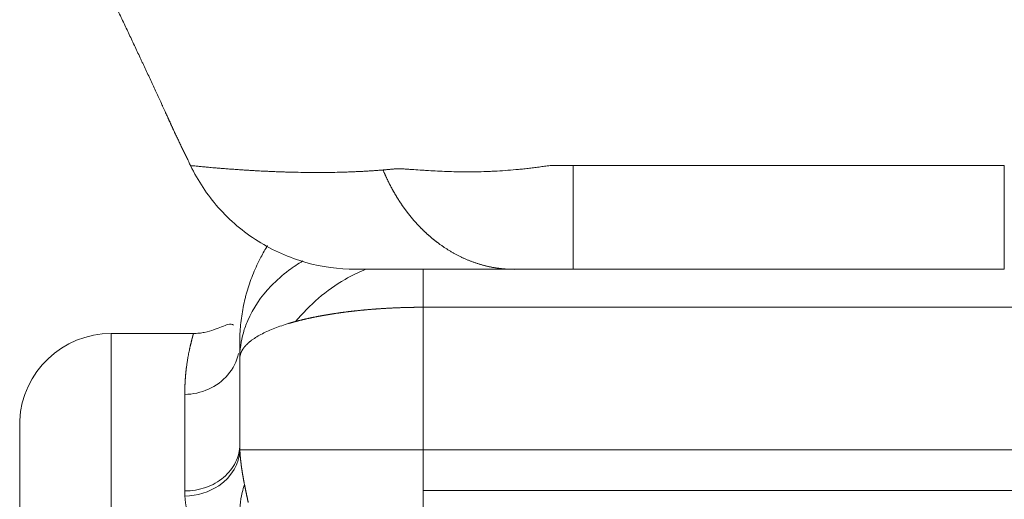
# Model space of a CAD drawing. Header units: millimetres. Extents: x 51337 to 61814, y -21781 to -12277.
# Tile 270 of 378: x 60572 to 60626, y -21161 to -21135. Entities that reach past the tile are written whole.
import ezdxf

# ---------------------------------------------------------------- set-up
doc = ezdxf.new("R2010")
doc.units = ezdxf.units.MM
doc.header["$LTSCALE"] = 0.3175
doc.layers.add('1轮廓实线层', color=7, linetype='Continuous', lineweight=18)

msp = doc.modelspace()

# ---------------------------------------------------------------- linework, layer by layer
at = {"layer": '1轮廓实线层'}
for p, q in [((60602.20371, -21148.38829), (60625.7306, -21148.38829)), ((60594.01597, -21150.45779), (60711.68382, -21150.45779)), ((60594.01597, -21158.23774), (60594.01597, -21150.45779)), ((60581.49536, -21151.88829), (60577.00347, -21151.88829)), ((60577.00347, -21254.25246), (60577.00347, -21151.88829)), ((60584.01597, -21157.98974), (60584.01597, -21153.25503)), ((60584.01597, -21153.27051), (60584.01597, -21157.94404)), ((60581.01597, -21160.47964), (60581.01597, -21155.20881)), ((60572.00972, -21156.63829), (60572.00972, -21250.24156)), ((60584.02223, -21158.23774), (60594.01597, -21158.23774)), ((60594.01597, -21158.23774), (60718.56702, -21158.23774)), ((60594.01597, -21158.23774), (60594.01597, -21161.87852)), ((60719.69299, -21160.44759), (60594.01597, -21160.44759))]:
    msp.add_line(p, q, dxfattribs=at)
msp.add_arc((60577.00347, -21156.88829), 5, 90, 177.134016, dxfattribs=at)
for points, degree, knots in [([(60580.51597, -21141.03617), (60580.51598, -21141.03619), (60580.51576, -21141.03571), (60580.51476, -21141.03349), (60580.51203, -21141.02745), (60580.50233, -21141.00605), (60580.48934, -21140.97744), (60580.47773, -21140.95185), (60580.47355, -21140.94264), (60580.46457, -21140.92286), (60580.45977, -21140.91229), (60580.43453, -21140.85671), (60580.41024, -21140.80327), (60580.35509, -21140.68201), (60580.32422, -21140.61417), (60580.28216, -21140.52186), (60580.27359, -21140.50304), (60580.25621, -21140.46491), (60580.22976, -21140.40689), (60580.20224, -21140.34655), (60580.1459, -21140.22313), (60580.10665, -21140.13721), (60580.02533, -21139.95939), (60579.98325, -21139.8675), (60579.91834, -21139.72586), (60579.8964, -21139.67802), (60579.85195, -21139.58115), (60579.82942, -21139.53209), (60579.76143, -21139.38406), (60579.71542, -21139.28401), (60579.62223, -21139.0816), (60579.57505, -21138.97924), (60579.43195, -21138.66914), (60579.33449, -21138.45842), (60579.13618, -21138.03065), (60579.03532, -21137.81358), (60578.8818, -21137.48397), (60578.83026, -21137.37342), (60578.75242, -21137.20667), (60578.72637, -21137.1509), (60578.6742, -21137.03927), (60578.64807, -21136.9834), (60578.51728, -21136.70385), (60578.41206, -21136.47948), (60578.20057, -21136.0295), (60578.09429, -21135.80387), (60577.88075, -21135.35152), (60577.77348, -21135.12478), (60577.558, -21134.67029), (60577.44979, -21134.44253), (60577.1238, -21133.75781), (60576.90467, -21133.29943), (60576.46293, -21132.37906), (60576.24032, -21131.91707), (60576.01598, -21131.45325)], 3, [0, 0, 0, 0, 0.00624833, 0.00624833, 0.01407315, 0.02972278, 0.04537241, 0.04537241, 0.05319723, 0.05319723, 0.06102204, 0.06102204, 0.09232131, 0.09232131, 0.12362057, 0.12362057, 0.13144539, 0.13144539, 0.13927021, 0.15491984, 0.15491984, 0.1862191, 0.1862191, 0.21751837, 0.21751837, 0.233168, 0.233168, 0.24881763, 0.24881763, 0.2801169, 0.2801169, 0.31141617, 0.31141617, 0.3740147, 0.3740147, 0.43661323, 0.43661323, 0.46791249, 0.46791249, 0.48356212, 0.48356212, 0.49921176, 0.49921176, 0.56181029, 0.56181029, 0.62440882, 0.62440882, 0.68700735, 0.68700735, 0.74960588, 0.74960588, 0.87480294, 0.87480294, 1, 1, 1, 1]), ([(60579.77225, -21139.40826), (60579.77916, -21139.42328), (60579.78605, -21139.43827), (60579.81568, -21139.50275), (60579.83827, -21139.55195), (60579.88294, -21139.64926), (60579.90499, -21139.69733), (60579.97026, -21139.83967), (60580.01257, -21139.93207), (60580.09443, -21140.11097), (60580.13397, -21140.19748), (60580.20972, -21140.36336), (60580.24593, -21140.44274), (60580.28857, -21140.5363), (60580.29697, -21140.55474), (60580.31341, -21140.59081), (60580.33752, -21140.64375), (60580.35997, -21140.69305), (60580.40242, -21140.78635), (60580.4275, -21140.8415), (60580.45384, -21140.89944), (60580.45886, -21140.91049), (60580.46827, -21140.9312), (60580.47939, -21140.95566), (60580.48855, -21140.97584), (60580.49335, -21140.9864)], 3, [0, 0, 0, 0, 0.02147321, 0.02147321, 0.09257676, 0.09257676, 0.16368031, 0.16368031, 0.30588742, 0.30588742, 0.44809453, 0.44809453, 0.59030164, 0.59030164, 0.62585342, 0.62585342, 0.6614052, 0.73250875, 0.73250875, 0.87471586, 0.87471586, 0.91026764, 0.91026764, 0.94581942, 1, 1, 1, 1]), ([(60581.33058, -21142.72753), (60581.74236, -21143.57145), (60582.76612, -21145.11629), (60584.94568, -21146.97385), (60587.56502, -21148.13148), (60589.40107, -21148.3835), (60590.34009, -21148.38829)], 3, [0, 0, 0, 0, 0.24501791, 0.50000024, 0.75498244, 1, 1, 1, 1]), ([(60581.33058, -21142.72753), (60581.33059, -21142.72753), (60581.33084, -21142.72757), (60581.34776, -21142.72938), (60581.42245, -21142.73703), (60581.54952, -21142.74965), (60581.73173, -21142.76728), (60581.91748, -21142.78463), (60582.0755, -21142.79939), (60582.18589, -21142.80978), (60582.31464, -21142.82172), (60582.46389, -21142.83522), (60582.636, -21142.85027), (60582.83349, -21142.86689), (60583.05909, -21142.88507), (60583.31572, -21142.90482), (60583.60652, -21142.92611), (60583.90421, -21142.94688), (60584.1907, -21142.96584), (60584.445, -21142.98175), (60584.68177, -21142.99587), (60584.89797, -21143.00819), (60585.09087, -21143.0187), (60585.2581, -21143.02742), (60585.44777, -21143.0368), (60585.66916, -21143.0469), (60585.93301, -21143.05789), (60586.19448, -21143.06768), (60586.45275, -21143.07631), (60586.70703, -21143.08376), (60586.95654, -21143.09003), (60587.29998, -21143.09719), (60587.73979, -21143.10341), (60588.28051, -21143.10592), (60588.80884, -21143.10316), (60589.20212, -21143.09698), (60589.45767, -21143.09111), (60589.57986, -21143.08799), (60589.70184, -21143.08454), (60589.8236, -21143.08077), (60589.94509, -21143.07669), (60590.06631, -21143.07229), (60590.18722, -21143.06756), (60590.30781, -21143.06252), (60590.42804, -21143.05716), (60590.5479, -21143.05148), (60590.66736, -21143.04548), (60590.7864, -21143.03916), (60590.90498, -21143.03252), (60591.0231, -21143.02556), (60591.14072, -21143.01828), (60591.25782, -21143.01068), (60591.37439, -21143.00277), (60591.49038, -21142.99453), (60591.6058, -21142.98597), (60591.72056, -21142.97712), (60591.79722, -21142.97089), (60591.83532, -21142.9678)], 3, [0, 0, 0, 0, 0.00062071, 0.04864262, 0.09753785, 0.14730013, 0.19792444, 0.24940756, 0.26686649, 0.28600355, 0.30681779, 0.32930821, 0.35347384, 0.37931379, 0.4068274, 0.43601435, 0.46687485, 0.49940985, 0.52451038, 0.5472199, 0.5675384, 0.58546588, 0.60100235, 0.61414776, 0.62490195, 0.64486766, 0.66411776, 0.68265215, 0.70047073, 0.71757355, 0.73396072, 0.74963242, 0.78375581, 0.8159166, 0.84611195, 0.87434138, 0.88094617, 0.88748923, 0.8939706, 0.90039033, 0.90674846, 0.91304491, 0.9192795, 0.92545206, 0.93156243, 0.93761047, 0.94359608, 0.94951913, 0.95537953, 0.9611772, 0.96691207, 0.97258408, 0.97819319, 0.98373936, 0.98922256, 0.99464278, 1, 1, 1, 1]), ([(60592.58611, -21142.89822), (60592.56653, -21142.90019), (60592.52737, -21142.90414), (60592.46884, -21142.90993), (60592.41046, -21142.91564), (60592.35224, -21142.92126), (60592.29417, -21142.92678), (60592.23626, -21142.93222), (60592.17851, -21142.93758), (60592.12091, -21142.94285), (60592.06347, -21142.94804), (60592.00618, -21142.95315), (60591.94904, -21142.95821), (60591.89203, -21142.96322), (60591.85414, -21142.96653), (60591.8352, -21142.96818)], 3, [0, 0, 0, 0, 0.07689185, 0.15379034, 0.23069457, 0.30760424, 0.3845194, 0.46144019, 0.53836668, 0.61529866, 0.69223553, 0.76917615, 0.84611879, 0.92306109, 1, 1, 1, 1]), ([(60601.02663, -21142.72313), (60600.97451, -21142.72376), (60600.92311, -21142.72755), (60600.82107, -21142.73799), (60600.77042, -21142.74467), (60600.6695, -21142.75904), (60600.61923, -21142.76674), (60600.51888, -21142.7822), (60600.46879, -21142.78996), (60600.31866, -21142.81265), (60600.21874, -21142.82691), (60600.01909, -21142.85304), (60599.91938, -21142.865), (60599.72032, -21142.88739), (60599.62098, -21142.89785), (60599.42277, -21142.91781), (60599.32389, -21142.92729), (60599.02799, -21142.9544), (60598.83167, -21142.97068), (60598.44102, -21142.99995), (60598.24667, -21143.01288), (60597.95655, -21143.0294), (60597.86008, -21143.03443), (60597.71573, -21143.04128), (60597.66768, -21143.04344), (60597.57169, -21143.04754), (60597.52379, -21143.04948), (60597.28529, -21143.05859), (60597.09723, -21143.06408), (60596.72608, -21143.07084), (60596.543, -21143.07216), (60596.18196, -21143.07137), (60596.00405, -21143.06936), (60595.65332, -21143.06227), (60595.48048, -21143.05713), (60595.14003, -21143.04438), (60594.97248, -21143.0369), (60594.64265, -21143.01991), (60594.48031, -21143.01015), (60594.241, -21142.99535), (60594.16189, -21142.99038), (60594.00582, -21142.9805), (60593.92878, -21142.97559), (60593.70056, -21142.96094), (60593.5523, -21142.95125), (60593.33528, -21142.93635), (60593.26383, -21142.93131), (60593.12273, -21142.92131), (60593.05307, -21142.91633), (60592.91577, -21142.90734), (60592.84811, -21142.90328), (60592.74873, -21142.89985), (60592.71596, -21142.89916), (60592.65133, -21142.89936), (60592.61948, -21142.90024), (60592.58826, -21142.90241)], 3, [0, 0, 0, 0, 0.015625, 0.015625, 0.03125, 0.03125, 0.046875, 0.046875, 0.0625, 0.0625, 0.09375, 0.09375, 0.125, 0.125, 0.15625, 0.15625, 0.1875, 0.1875, 0.25, 0.25, 0.3125, 0.3125, 0.34375, 0.34375, 0.359375, 0.359375, 0.375, 0.375, 0.4375, 0.4375, 0.5, 0.5, 0.5625, 0.5625, 0.625, 0.625, 0.6875, 0.6875, 0.75, 0.75, 0.78125, 0.78125, 0.8125, 0.8125, 0.875, 0.875, 0.90625, 0.90625, 0.9375, 0.9375, 0.96875, 0.96875, 0.984375, 0.984375, 1, 1, 1, 1]), ([(60602.20365, -21142.71595), (60602.00766, -21142.71539), (60601.81154, -21142.7152), (60601.51723, -21142.71536), (60601.4191, -21142.71548), (60601.22281, -21142.71585), (60601.12465, -21142.71609), (60601.02652, -21142.71623)], 3, [0, 0, 0, 0, 0.5, 0.5, 0.75, 0.75, 1, 1, 1, 1]), ([(60602.20376, -21142.7156), (60603.89473, -21142.7156), (60607.60878, -21142.7156), (60613.30968, -21142.7156), (60619.40674, -21142.7156), (60623.56663, -21142.7156), (60625.7306, -21142.7156)], 3, [0, 0, 0, 0, 0.2130603, 0.47537353, 0.73768676, 1, 1, 1, 1]), ([(60625.7306, -21142.7156), (60625.7306, -21142.74668), (60625.7306, -21142.77775), (60625.7306, -21142.85899), (60625.7306, -21142.90911), (60625.7306, -21143.05917), (60625.7306, -21143.1588), (60625.7306, -21143.45618), (60625.7306, -21143.65239), (60625.7306, -21144.23236), (60625.7306, -21144.60744), (60625.7306, -21145.32077), (60625.7306, -21145.65897), (60625.7306, -21146.28594), (60625.7306, -21146.57465), (60625.7306, -21147.09261), (60625.7306, -21147.32183), (60625.7306, -21147.71449), (60625.7306, -21147.87792), (60625.7306, -21148.13699), (60625.7306, -21148.23264), (60625.7306, -21148.35791), (60625.73062, -21148.38797), (60625.73058, -21148.38828)], 3, [0, 0, 0, 0, 0.00972113, 0.00972113, 0.02545157, 0.02545157, 0.05691245, 0.05691245, 0.11983421, 0.11983421, 0.24567772, 0.24567772, 0.37152124, 0.37152124, 0.49736475, 0.49736475, 0.62320827, 0.62320827, 0.74905178, 0.74905178, 0.8748953, 0.8748953, 1, 1, 1, 1]), ([(60591.8352, -21142.96818), (60591.84169, -21142.98364), (60591.85467, -21143.01455), (60591.87435, -21143.06074), (60591.89416, -21143.10677), (60591.91413, -21143.15264), (60591.93425, -21143.19834), (60591.95453, -21143.24386), (60591.97496, -21143.28922), (60591.99554, -21143.33439), (60592.01628, -21143.3794), (60592.03718, -21143.42422), (60592.05823, -21143.46887), (60592.07943, -21143.51333), (60592.1008, -21143.55762), (60592.12232, -21143.60172), (60592.144, -21143.64564), (60592.16583, -21143.68938), (60592.18782, -21143.73294), (60592.20997, -21143.77631), (60592.23228, -21143.8195), (60592.25474, -21143.8625), (60592.27736, -21143.90533), (60592.30014, -21143.94796), (60592.32308, -21143.99042), (60592.34617, -21144.03269), (60592.36942, -21144.07478), (60592.39283, -21144.11668), (60592.4164, -21144.15841), (60592.44012, -21144.19995), (60592.464, -21144.24131), (60592.48803, -21144.28249), (60592.51222, -21144.32349), (60592.53657, -21144.36431), (60592.56107, -21144.40495), (60592.58573, -21144.44542), (60592.61055, -21144.4857), (60592.63552, -21144.52581), (60592.66064, -21144.56574), (60592.68593, -21144.60549), (60592.71136, -21144.64507), (60592.73695, -21144.68448), (60592.7627, -21144.7237), (60592.7886, -21144.76276), (60592.81465, -21144.80164), (60592.84086, -21144.84035), (60592.86722, -21144.87888), (60592.89373, -21144.91724), (60592.9204, -21144.95543), (60592.94723, -21144.99345), (60592.9742, -21145.03129), (60593.00133, -21145.06897), (60593.02862, -21145.10647), (60593.05606, -21145.1438), (60593.08365, -21145.18096), (60593.11139, -21145.21795), (60593.13929, -21145.25477), (60593.16734, -21145.29142), (60593.19554, -21145.32789), (60593.2239, -21145.3642), (60593.25241, -21145.40033), (60593.28108, -21145.4363), (60593.3099, -21145.47209), (60593.33887, -21145.50771), (60593.36799, -21145.54316), (60593.39727, -21145.57844), (60593.4267, -21145.61354), (60593.45629, -21145.64847), (60593.48603, -21145.68323), (60593.51592, -21145.71782), (60593.54597, -21145.75224), (60593.57618, -21145.78648), (60593.60653, -21145.82054), (60593.63704, -21145.85443), (60593.66771, -21145.88815), (60593.69853, -21145.92169), (60593.72951, -21145.95506), (60593.76064, -21145.98825), (60593.79192, -21146.02126), (60593.82337, -21146.0541), (60593.85496, -21146.08676), (60593.88672, -21146.11924), (60593.91862, -21146.15154), (60593.95069, -21146.18366), (60593.98291, -21146.2156), (60594.01529, -21146.24737), (60594.04782, -21146.27895), (60594.08051, -21146.31035), (60594.11336, -21146.34156), (60594.14636, -21146.3726), (60594.17953, -21146.40345), (60594.21285, -21146.43411), (60594.24632, -21146.46459), (60594.27996, -21146.49488), (60594.31376, -21146.52499), (60594.34771, -21146.55491), (60594.38182, -21146.58464), (60594.4161, -21146.61418), (60594.45053, -21146.64353), (60594.48512, -21146.67269), (60594.51987, -21146.70166), (60594.55478, -21146.73043), (60594.58985, -21146.75902), (60594.62509, -21146.78741), (60594.66048, -21146.8156), (60594.69604, -21146.8436), (60594.73175, -21146.8714), (60594.76763, -21146.89901), (60594.81379, -21146.93411), (60594.87029, -21146.97637), (60594.93723, -21147.02537), (60595.00439, -21147.07345), (60595.07176, -21147.12063), (60595.13933, -21147.1669), (60595.20711, -21147.21228), (60595.27509, -21147.25677), (60595.34328, -21147.30037), (60595.41166, -21147.3431), (60595.48025, -21147.38494), (60595.54904, -21147.4259), (60595.61802, -21147.466), (60595.6872, -21147.50523), (60595.75658, -21147.54359), (60595.82615, -21147.58109), (60595.89592, -21147.61773), (60595.96588, -21147.65351), (60596.03603, -21147.68844), (60596.10637, -21147.72252), (60596.17691, -21147.75574), (60596.24763, -21147.78812), (60596.31855, -21147.81965), (60596.38965, -21147.85034), (60596.46094, -21147.88018), (60596.53242, -21147.90918), (60596.6041, -21147.93734), (60596.67595, -21147.96466), (60596.748, -21147.99113), (60596.82024, -21148.01677), (60596.89266, -21148.04156), (60596.96527, -21148.06551), (60597.03807, -21148.08862), (60597.11106, -21148.11089), (60597.18424, -21148.13232), (60597.2576, -21148.1529), (60597.33116, -21148.17263), (60597.4049, -21148.19152), (60597.47884, -21148.20955), (60597.55297, -21148.22674), (60597.62729, -21148.24307), (60597.70181, -21148.25855), (60597.77651, -21148.27317), (60597.85142, -21148.28692), (60597.92652, -21148.29981), (60598.00181, -21148.31184), (60598.0773, -21148.323), (60598.15299, -21148.33329), (60598.22888, -21148.3427), (60598.30496, -21148.35124), (60598.38125, -21148.3589), (60598.45773, -21148.36568), (60598.53442, -21148.37159), (60598.6113, -21148.37661), (60598.68838, -21148.38077), (60598.76566, -21148.38405), (60598.84314, -21148.38646), (60598.9208, -21148.38807), (60598.97265, -21148.38843), (60598.9986, -21148.38861)], 3, [0, 0, 0, 0, 0.00477838, 0.00955145, 0.01431918, 0.01908152, 0.02383846, 0.02859, 0.03333614, 0.03807691, 0.04281234, 0.04754247, 0.05226737, 0.05698709, 0.06170171, 0.06641131, 0.07111598, 0.07581582, 0.08051094, 0.08520143, 0.08988743, 0.09456904, 0.0992464, 0.10391962, 0.10858886, 0.11325423, 0.11791588, 0.12257395, 0.12722858, 0.13187991, 0.13652809, 0.14117326, 0.14581556, 0.15045515, 0.15509216, 0.15972675, 0.16435905, 0.16898921, 0.17361737, 0.17824368, 0.18286826, 0.18749128, 0.19211285, 0.19673312, 0.20135221, 0.20597028, 0.21058744, 0.21520382, 0.21981957, 0.22443479, 0.22904962, 0.23366419, 0.23827861, 0.242893, 0.2475075, 0.25212221, 0.25673725, 0.26135275, 0.26596881, 0.27058556, 0.2752031, 0.27982156, 0.28444104, 0.28906166, 0.29368354, 0.29830677, 0.30293147, 0.30755777, 0.31218575, 0.31681555, 0.32144727, 0.32608101, 0.3307169, 0.33535504, 0.33999555, 0.34463853, 0.3492841, 0.35393237, 0.35858346, 0.36323747, 0.36789452, 0.37255472, 0.37721819, 0.38188504, 0.38655539, 0.39122934, 0.39590702, 0.40058854, 0.40527401, 0.40996356, 0.4146573, 0.41935536, 0.42405784, 0.42876487, 0.43347658, 0.43819307, 0.44291449, 0.44764095, 0.45237257, 0.45710948, 0.46185181, 0.46659968, 0.47135323, 0.47611258, 0.48087786, 0.48564921, 0.49042675, 0.49521061, 0.50000094, 0.50883175, 0.51764125, 0.52643024, 0.53519949, 0.54394978, 0.55268187, 0.56139651, 0.57009446, 0.57877646, 0.58744323, 0.59609553, 0.60473407, 0.61335957, 0.62197276, 0.63057435, 0.63916505, 0.64774558, 0.65631665, 0.66487896, 0.67343322, 0.68198015, 0.69052044, 0.69905481, 0.70758398, 0.71610866, 0.72462957, 0.73314743, 0.74166299, 0.75017697, 0.75869012, 0.7672032, 0.77571696, 0.78423218, 0.79274964, 0.80127012, 0.80979442, 0.81832336, 0.82685777, 0.83539846, 0.8439463, 0.85250212, 0.8610668, 0.86964121, 0.87822623, 0.88682274, 0.89543164, 0.9040538, 0.91269012, 0.92134144, 0.93000861, 0.93869245, 0.94739372, 0.95611313, 0.9648513, 0.97360876, 0.9823859, 0.99118297, 1, 1, 1, 1]), ([(60585.53794, -21147.08518), (60585.40633, -21147.29557), (60585.28338, -21147.50954), (60585.01793, -21148.01336), (60584.74527, -21148.59815), (60584.53009, -21149.20664), (60584.41384, -21149.59446), (60584.38033, -21149.71137), (60584.3489, -21149.82913), (60584.32841, -21149.90783), (60584.31839, -21149.94729), (60584.26956, -21150.14466), (60584.23447, -21150.30301), (60584.14094, -21150.7794), (60584.09422, -21151.09878), (60584.04735, -21151.5805), (60584.0356, -21151.74151), (60584.02384, -21151.9837), (60584.01941, -21152.10496), (60584.01683, -21152.24673), (60584.01619, -21152.31768), (60584.01605, -21152.34811), (60584.016, -21152.36332), (60584.01599, -21152.36828), (60584.01598, -21152.37829), (60584.01597, -21152.38329), (60584.01597, -21152.38829)], 3, [0, 0, 0, 0, 0.13183133, 0.13183133, 0.30546507, 0.4790988, 0.4790988, 0.52250723, 0.54421145, 0.54421145, 0.56591567, 0.56591567, 0.65273253, 0.65273253, 0.82636627, 0.82636627, 0.91318313, 0.91318313, 0.95659157, 0.97829578, 0.98914789, 0.99457395, 0.99457395, 0.99728697, 0.99728697, 1, 1, 1, 1]), ([(60587.46097, -21147.92827), (60587.19371, -21148.08915), (60586.56482, -21148.51194), (60585.37697, -21149.55552), (60584.59654, -21150.72591), (60584.27845, -21151.62408), (60584.21564, -21151.84522)], 3, [0, 0, 0, 0, 0.15544655, 0.38712312, 0.85047626, 1, 1, 1, 1]), ([(60590.89936, -21148.38693), (60590.50897, -21148.5422), (60590.12943, -21148.72547), (60588.73109, -21149.52927), (60587.82238, -21150.32188), (60587.06147, -21151.23477)], 3, [0, 0, 0, 0, 0.26038924, 0.26038924, 1, 1, 1, 1]), ([(60590.34008, -21148.38829), (60590.3401, -21148.38829), (60590.34016, -21148.38829), (60590.3403, -21148.38829), (60590.34044, -21148.38829), (60590.34049, -21148.38829), (60590.34054, -21148.38829), (60590.34059, -21148.38829), (60590.34064, -21148.38829), (60590.34069, -21148.38829), (60590.34074, -21148.38829), (60590.34079, -21148.38829), (60590.34084, -21148.38829), (60590.34089, -21148.38829), (60590.34094, -21148.38829), (60590.341, -21148.38829), (60590.34221, -21148.38829), (60590.34453, -21148.38829), (60590.35098, -21148.38829), (60590.36445, -21148.38829), (60590.39183, -21148.38829), (60590.4125, -21148.38829), (60590.41502, -21148.38829), (60590.41765, -21148.38829), (60590.4178, -21148.38829), (60590.41785, -21148.38829), (60590.4179, -21148.38829), (60590.41795, -21148.38829), (60590.4181, -21148.38829), (60590.41863, -21148.38829), (60590.41988, -21148.38829), (60590.42261, -21148.38829), (60590.43132, -21148.38829), (60590.45301, -21148.38829), (60590.47516, -21148.38829), (60590.52161, -21148.38829), (60590.58923, -21148.38829), (60590.69735, -21148.38829), (60590.80323, -21148.38829), (60590.86728, -21148.38829), (60590.91134, -21148.38829), (60590.92536, -21148.38829), (60590.94525, -21148.38829), (60590.95491, -21148.38829), (60590.96487, -21148.38829), (60590.96865, -21148.38829), (60590.96942, -21148.38829), (60590.96947, -21148.38829), (60590.96952, -21148.38829), (60590.96961, -21148.38829), (60590.96981, -21148.38829), (60590.97028, -21148.38829), (60590.97123, -21148.38829), (60590.97421, -21148.38829), (60591.01214, -21148.38829), (60591.05637, -21148.38829), (60591.15443, -21148.38829), (60591.21086, -21148.38829), (60591.3091, -21148.38829), (60591.34412, -21148.38829), (60591.40042, -21148.38829), (60591.42224, -21148.38829), (60591.44553, -21148.38829), (60591.44901, -21148.38829), (60591.44996, -21148.38829), (60591.45059, -21148.38829), (60591.45096, -21148.38829), (60591.45272, -21148.38829), (60591.45978, -21148.38829), (60591.47807, -21148.38829), (60591.58413, -21148.38829), (60591.67913, -21148.38829), (60591.83345, -21148.38829), (60591.90332, -21148.38829), (60591.99372, -21148.38829), (60592.02147, -21148.38829), (60592.05289, -21148.38829), (60592.06054, -21148.38829), (60592.06867, -21148.38829), (60592.07123, -21148.38829), (60592.07232, -21148.38829), (60592.07286, -21148.38829), (60592.0731, -21148.38829), (60592.07353, -21148.38829), (60592.07724, -21148.38829), (60592.09512, -21148.38829), (60592.11375, -21148.38829), (60592.19146, -21148.38829), (60592.26384, -21148.38829), (60592.39024, -21148.38829), (60592.43536, -21148.38829), (60592.53191, -21148.38829), (60592.63479, -21148.38829), (60592.75135, -21148.38829), (60592.82109, -21148.38829), (60592.82938, -21148.38829), (60592.83774, -21148.38829), (60592.83835, -21148.38829), (60592.83848, -21148.38829), (60592.83875, -21148.38829), (60592.83917, -21148.38829), (60592.84068, -21148.38829), (60592.84426, -21148.38829), (60592.85196, -21148.38829), (60592.87607, -21148.38829), (60592.93247, -21148.38829), (60592.9831, -21148.38829), (60593.14846, -21148.38829), (60593.26969, -21148.38829), (60593.48372, -21148.38829), (60593.57651, -21148.38829), (60593.67186, -21148.38829), (60593.69892, -21148.38829), (60593.72773, -21148.38829), (60593.74045, -21148.38829), (60593.74527, -21148.38829), (60593.74625, -21148.38829), (60593.74631, -21148.38829), (60593.74639, -21148.38829), (60593.74655, -21148.38829), (60593.74688, -21148.38829), (60593.74766, -21148.38829), (60593.74921, -21148.38829), (60593.75408, -21148.38829), (60593.81522, -21148.38829), (60593.99128, -21148.38829), (60594.28987, -21148.38829), (60594.57231, -21148.38829), (60594.74218, -21148.38829), (60594.78497, -21148.38829), (60594.7962, -21148.38829), (60594.79978, -21148.38829), (60594.80131, -21148.38829), (60594.80188, -21148.38829), (60594.80195, -21148.38829), (60594.802, -21148.38829), (60594.80205, -21148.38829), (60594.80217, -21148.38829), (60594.80344, -21148.38829), (60594.81067, -21148.38829), (60594.83513, -21148.38829), (60594.87357, -21148.38829), (60594.90879, -21148.38829), (60594.92319, -21148.38829), (60594.93984, -21148.38829), (60594.94273, -21148.38829), (60594.94396, -21148.38829), (60594.94429, -21148.38829), (60594.94452, -21148.38829), (60594.94464, -21148.38829), (60594.94497, -21148.38829), (60594.94734, -21148.38829), (60594.95392, -21148.38829), (60594.97702, -21148.38829), (60594.99783, -21148.38829), (60595.01848, -21148.38829), (60595.02273, -21148.38829), (60595.03114, -21148.38829), (60595.03954, -21148.38829), (60595.04792, -21148.38829), (60595.05419, -21148.38829), (60595.05629, -21148.38829), (60595.05945, -21148.38829), (60595.0605, -21148.38829), (60595.06261, -21148.38829), (60595.06365, -21148.38829), (60595.06685, -21148.38829), (60595.06891, -21148.38829), (60595.07316, -21148.38829), (60595.07524, -21148.38829), (60595.07945, -21148.38829), (60595.08261, -21148.38829), (60595.08632, -21148.38829), (60595.08791, -21148.38829), (60595.08897, -21148.38829), (60595.08952, -21148.38829), (60595.09787, -21148.38829), (60595.12162, -21148.38829), (60595.17835, -21148.38829), (60595.26312, -21148.38829), (60595.33957, -21148.38829), (60595.38168, -21148.38829), (60595.38663, -21148.38829), (60595.387, -21148.38829), (60595.38707, -21148.38829), (60595.38715, -21148.38829), (60595.38728, -21148.38829), (60595.38774, -21148.38829), (60595.38883, -21148.38829), (60595.3912, -21148.38829), (60595.39872, -21148.38829), (60595.41711, -21148.38829), (60595.43543, -21148.38829), (60595.49958, -21148.38829), (60595.56065, -21148.38829), (60595.70347, -21148.38829), (60595.78522, -21148.38829), (60595.90134, -21148.38829), (60595.93723, -21148.38829), (60595.98096, -21148.38829), (60596.0017, -21148.38829), (60596.00975, -21148.38829), (60596.01177, -21148.38829), (60596.01209, -21148.38829), (60596.0128, -21148.38829), (60596.01385, -21148.38829), (60596.01773, -21148.38829), (60596.06637, -21148.38829), (60596.20336, -21148.38829), (60596.33414, -21148.38829), (60596.59054, -21148.38829), (60596.75459, -21148.38829), (60597.06594, -21148.38829), (60597.21326, -21148.38829), (60597.35948, -21148.38829), (60597.37232, -21148.38829), (60597.38721, -21148.38829), (60597.39356, -21148.38829), (60597.3978, -21148.38829), (60597.3998, -21148.38829), (60597.41809, -21148.38829), (60597.46836, -21148.38829), (60597.52317, -21148.38829), (60597.63905, -21148.38829), (60597.72461, -21148.38829), (60597.9135, -21148.38829), (60598.01682, -21148.38829), (60598.13684, -21148.38829), (60598.14748, -21148.38829), (60598.16, -21148.38829), (60598.16539, -21148.38829), (60598.16899, -21148.38829), (60598.17088, -21148.38829), (60598.1877, -21148.38829), (60598.23221, -21148.38829), (60598.33356, -21148.38829), (60598.416, -21148.38829), (60598.57468, -21148.38829), (60598.67221, -21148.38829), (60598.84928, -21148.38829), (60598.92881, -21148.38829), (60598.99871, -21148.38829)], 3, [0, 0, 0, 0, 0.00377901, 0.00377901, 0.0076705, 0.00961624, 0.01058911, 0.01107555, 0.01131877, 0.01144038, 0.01147078, 0.01147078, 0.01148598, 0.01148598, 0.01150118, 0.01156199, 0.01934496, 0.03491091, 0.03491091, 0.06604282, 0.09717473, 0.09717473, 0.10106621, 0.10130943, 0.10133984, 0.10133984, 0.10137024, 0.10137024, 0.10143104, 0.10155265, 0.10203909, 0.10301196, 0.1049577, 0.11274068, 0.12830663, 0.12830663, 0.15943854, 0.19057044, 0.22170235, 0.25283426, 0.25283426, 0.26840021, 0.26840021, 0.27618319, 0.28007467, 0.28104755, 0.28107795, 0.28107795, 0.28110835, 0.28110835, 0.28116916, 0.28129076, 0.28153398, 0.28202042, 0.28396616, 0.31509807, 0.31509807, 0.34622997, 0.34622997, 0.36179593, 0.36179593, 0.3695789, 0.37055178, 0.37079499, 0.3709166, 0.3709166, 0.37103821, 0.37103821, 0.37152465, 0.37347039, 0.37736188, 0.40849379, 0.40849379, 0.43962569, 0.43962569, 0.45519165, 0.45519165, 0.45908313, 0.46005601, 0.46054244, 0.46078566, 0.46078566, 0.46090727, 0.46090727, 0.46102888, 0.46297462, 0.4707576, 0.4707576, 0.5018895, 0.5018895, 0.51745546, 0.51745546, 0.53302141, 0.54858736, 0.54858736, 0.55053311, 0.55065472, 0.55065472, 0.55068512, 0.55068512, 0.55071552, 0.55077633, 0.55101954, 0.55150598, 0.55247885, 0.55637034, 0.56415332, 0.56415332, 0.59528522, 0.59528522, 0.62641713, 0.62641713, 0.6342001, 0.63809159, 0.64003734, 0.64052377, 0.64053897, 0.64053897, 0.64055418, 0.64055418, 0.64058458, 0.64064538, 0.64076699, 0.64101021, 0.64198308, 0.65754903, 0.68868094, 0.71981285, 0.72759582, 0.72954157, 0.730028, 0.73027122, 0.73039283, 0.73039283, 0.73040803, 0.73040803, 0.73042323, 0.73045363, 0.73051444, 0.73148731, 0.7353788, 0.73927029, 0.73927029, 0.74121603, 0.74145925, 0.74158086, 0.74161126, 0.74162646, 0.74162646, 0.74164166, 0.74164166, 0.74170247, 0.7421889, 0.74316178, 0.74705326, 0.74705326, 0.74802614, 0.74802614, 0.74899901, 0.74997188, 0.74997188, 0.75045832, 0.75045832, 0.75070153, 0.75070153, 0.75094475, 0.75094475, 0.75143119, 0.75143119, 0.75191762, 0.75191762, 0.75240406, 0.75264728, 0.75276889, 0.75276889, 0.7528905, 0.7528905, 0.75483624, 0.75872773, 0.76651071, 0.77429368, 0.77526655, 0.77532736, 0.77532736, 0.77534256, 0.77534256, 0.77535776, 0.77538816, 0.77550977, 0.77575299, 0.77623943, 0.77818517, 0.78207666, 0.78207666, 0.79764261, 0.79764261, 0.81320856, 0.81320856, 0.81710005, 0.8190458, 0.82001867, 0.82026189, 0.82026189, 0.82032269, 0.82032269, 0.8203835, 0.8205051, 0.82099154, 0.82877452, 0.84434047, 0.84434047, 0.87547238, 0.87547238, 0.90660428, 0.90660428, 0.90855003, 0.9095229, 0.91000933, 0.91000933, 0.91049577, 0.91049577, 0.91438726, 0.92217024, 0.92217024, 0.93773619, 0.93773619, 0.95330214, 0.95330214, 0.95427501, 0.95476145, 0.95500467, 0.95500467, 0.95524789, 0.95524789, 0.95719363, 0.96108512, 0.96886809, 0.96886809, 0.98443405, 0.98443405, 1, 1, 1, 1]), ([(60594.01597, -21148.37487), (60594.01597, -21148.45568), (60594.01597, -21148.53747), (60594.01597, -21148.81459), (60594.01597, -21149.01386), (60594.01597, -21149.41894), (60594.01597, -21149.62474), (60594.01597, -21150.03962), (60594.01597, -21150.24871), (60594.01597, -21150.45779)], 3, [0, 0, 0, 0, 0.12411846, 0.12411846, 0.41607898, 0.41607898, 0.70803949, 0.70803949, 1, 1, 1, 1]), ([(60602.20371, -21148.38829), (60601.32002, -21148.38829), (60601.22223, -21148.38829), (60601.0035, -21148.38829), (60600.97685, -21148.38829), (60600.85845, -21148.38829), (60600.73443, -21148.38829), (60600.50471, -21148.38829), (60600.28813, -21148.38829), (60599.9179, -21148.38829), (60599.57763, -21148.38829), (60599.4588, -21148.38829), (60599.28829, -21148.38829), (60599.01935, -21148.38829), (60598.99874, -21148.38829)], 2, [0, 0, 0, 0.25, 0.25, 0.3125, 0.3125, 0.375, 0.375, 0.5, 0.5, 0.75, 0.75, 0.875, 0.875, 1, 1, 1]), ([(60594.01597, -21150.45779), (60593.99984, -21150.4578), (60593.96756, -21150.45781), (60593.91912, -21150.45792), (60593.87065, -21150.45809), (60593.82215, -21150.45832), (60593.77362, -21150.45863), (60593.72507, -21150.459), (60593.67649, -21150.45945), (60593.62789, -21150.45996), (60593.57926, -21150.46053), (60593.53061, -21150.46118), (60593.48194, -21150.46189), (60593.43325, -21150.46268), (60593.38454, -21150.46353), (60593.33582, -21150.46444), (60593.28707, -21150.46543), (60593.23831, -21150.46648), (60593.18954, -21150.46761), (60593.14076, -21150.4688), (60593.09196, -21150.47005), (60593.04316, -21150.47138), (60592.99434, -21150.47277), (60592.94552, -21150.47424), (60592.89669, -21150.47577), (60592.84785, -21150.47736), (60592.79902, -21150.47903), (60592.75017, -21150.48077), (60592.70133, -21150.48257), (60592.65249, -21150.48444), (60592.60364, -21150.48638), (60592.5548, -21150.48838), (60592.50596, -21150.49046), (60592.45713, -21150.4926), (60592.4083, -21150.49481), (60592.35948, -21150.49709), (60592.31067, -21150.49943), (60592.26187, -21150.50185), (60592.21308, -21150.50433), (60592.1643, -21150.50688), (60592.11553, -21150.5095), (60592.06678, -21150.51218), (60592.01805, -21150.51494), (60591.96933, -21150.51776), (60591.92064, -21150.52065), (60591.87196, -21150.52361), (60591.8233, -21150.52663), (60591.77467, -21150.52973), (60591.72606, -21150.53289), (60591.67747, -21150.53612), (60591.62891, -21150.53942), (60591.58039, -21150.54279), (60591.53188, -21150.54622), (60591.48341, -21150.54972), (60591.43498, -21150.55329), (60591.38657, -21150.55693), (60591.3382, -21150.56064), (60591.28987, -21150.56441), (60591.24157, -21150.56825), (60591.19331, -21150.57216), (60591.1451, -21150.57614), (60591.09692, -21150.58019), (60591.04879, -21150.5843), (60591.0007, -21150.58848), (60590.95265, -21150.59273), (60590.90466, -21150.59705), (60590.85671, -21150.60144), (60590.80881, -21150.60589), (60590.76096, -21150.61042), (60590.71317, -21150.61501), (60590.66543, -21150.61966), (60590.61774, -21150.62439), (60590.57011, -21150.62919), (60590.52254, -21150.63405), (60590.47503, -21150.63898), (60590.42757, -21150.64398), (60590.38018, -21150.64904), (60590.33286, -21150.65418), (60590.2856, -21150.65938), (60590.2384, -21150.66465), (60590.19128, -21150.66999), (60590.14422, -21150.67539), (60590.09723, -21150.68087), (60590.05032, -21150.68641), (60590.00348, -21150.69202), (60589.95671, -21150.6977), (60589.91002, -21150.70345), (60589.86341, -21150.70926), (60589.81688, -21150.71514), (60589.77042, -21150.72109), (60589.72405, -21150.72711), (60589.67777, -21150.7332), (60589.63156, -21150.73935), (60589.58545, -21150.74558), (60589.53942, -21150.75187), (60589.49348, -21150.75822), (60589.44763, -21150.76465), (60589.40188, -21150.77114), (60589.35621, -21150.77771), (60589.31065, -21150.78434), (60589.26518, -21150.79104), (60589.2198, -21150.7978), (60589.17453, -21150.80464), (60589.12936, -21150.81154), (60589.08429, -21150.81851), (60589.03932, -21150.82555), (60588.99446, -21150.83265), (60588.9497, -21150.83983), (60588.90505, -21150.84707), (60588.86052, -21150.85438), (60588.81609, -21150.86176), (60588.77178, -21150.86921), (60588.72758, -21150.87672), (60588.68349, -21150.8843), (60588.63952, -21150.89195), (60588.59567, -21150.89967), (60588.55194, -21150.90746), (60588.50833, -21150.91531), (60588.46485, -21150.92324), (60588.42149, -21150.93123), (60588.37825, -21150.93929), (60588.33514, -21150.94741), (60588.29216, -21150.95561), (60588.24931, -21150.96387), (60588.20659, -21150.9722), (60588.16401, -21150.9806), (60588.12155, -21150.98906), (60588.07924, -21150.9976), (60588.03706, -21151.0062), (60587.99502, -21151.01487), (60587.95312, -21151.02361), (60587.91136, -21151.03242), (60587.86975, -21151.04129), (60587.82828, -21151.05023), (60587.78696, -21151.05925), (60587.74578, -21151.06832), (60587.70476, -21151.07747), (60587.66388, -21151.08668), (60587.62316, -21151.09597), (60587.58259, -21151.10532), (60587.54217, -21151.11474), (60587.50191, -21151.12422), (60587.46181, -21151.13378), (60587.42187, -21151.1434), (60587.38209, -21151.15309), (60587.34247, -21151.16285), (60587.30302, -21151.17268), (60587.26373, -21151.18257), (60587.22461, -21151.19253), (60587.18565, -21151.20256), (60587.14687, -21151.21266), (60587.10826, -21151.22283), (60587.06982, -21151.23306), (60587.03155, -21151.24337), (60586.99346, -21151.25374), (60586.95554, -21151.26418), (60586.91781, -21151.27468), (60586.88025, -21151.28526), (60586.84288, -21151.2959), (60586.80568, -21151.30661), (60586.76867, -21151.31739), (60586.73185, -21151.32824), (60586.57258, -21151.37569), (60586.29646, -21151.46368), (60585.92276, -21151.59856), (60585.56942, -21151.74402), (60585.24065, -21151.90006), (60584.9408, -21152.06668), (60584.75779, -21152.18839), (60584.66246, -21152.25916), (60584.64095, -21152.27544), (60584.61949, -21152.29201), (60584.59811, -21152.30885), (60584.57681, -21152.32598), (60584.55562, -21152.34339), (60584.53455, -21152.36108), (60584.51362, -21152.37905), (60584.49285, -21152.39731), (60584.47224, -21152.41584), (60584.45183, -21152.43466), (60584.43163, -21152.45376), (60584.41166, -21152.47314), (60584.39194, -21152.4928), (60584.37248, -21152.51274), (60584.3533, -21152.53297), (60584.33443, -21152.55347), (60584.31588, -21152.57426), (60584.29768, -21152.59533), (60584.27984, -21152.61668), (60584.26238, -21152.63831), (60584.24533, -21152.66022), (60584.22871, -21152.68242), (60584.21253, -21152.70489), (60584.19682, -21152.72765), (60584.18161, -21152.75069), (60584.1669, -21152.77401), (60584.15273, -21152.79761), (60584.13912, -21152.8215), (60584.12609, -21152.84566), (60584.11366, -21152.87011), (60584.10186, -21152.89484), (60584.09071, -21152.91985), (60584.08022, -21152.94514), (60584.07044, -21152.97071), (60584.06138, -21152.99656), (60584.05306, -21153.0227), (60584.04551, -21153.04912), (60584.03876, -21153.07582), (60584.03282, -21153.1028), (60584.02773, -21153.13006), (60584.02351, -21153.1576), (60584.02017, -21153.18543), (60584.01778, -21153.21353), (60584.01626, -21153.24192), (60584.01607, -21153.26095), (60584.01597, -21153.27051)], 3, [0, 0, 0, 0, 0.00302255, 0.00604713, 0.00907377, 0.01210246, 0.0151332, 0.01816602, 0.02120091, 0.02423787, 0.02727692, 0.03031805, 0.03336128, 0.03640662, 0.03945405, 0.04250361, 0.04555528, 0.04860907, 0.05166499, 0.05472305, 0.05778326, 0.0608456, 0.06391011, 0.06697677, 0.07004559, 0.07311658, 0.07618976, 0.07926511, 0.08234265, 0.08542238, 0.08850431, 0.09158844, 0.09467479, 0.09776334, 0.10085412, 0.10394713, 0.10704237, 0.11013984, 0.11323956, 0.11634153, 0.11944575, 0.12255223, 0.12566098, 0.12877199, 0.13188529, 0.13500086, 0.13811872, 0.14123887, 0.14436132, 0.14748608, 0.15061314, 0.15374252, 0.15687421, 0.16000823, 0.16314458, 0.16628327, 0.16942429, 0.17256767, 0.17571339, 0.17886147, 0.18201191, 0.18516472, 0.1883199, 0.19147746, 0.19463741, 0.19779974, 0.20096446, 0.20413158, 0.20730111, 0.21047304, 0.21364739, 0.21682416, 0.22000335, 0.22318497, 0.22636902, 0.22955552, 0.23274446, 0.23593585, 0.23912969, 0.242326, 0.24552477, 0.248726, 0.25192972, 0.25513591, 0.25834459, 0.26155576, 0.26476942, 0.26798559, 0.27120426, 0.27442543, 0.27764913, 0.28087534, 0.28410407, 0.28733534, 0.29056914, 0.29380548, 0.29704436, 0.3002858, 0.30352978, 0.30677633, 0.31002543, 0.31327711, 0.31653136, 0.31978818, 0.32304759, 0.32630959, 0.32957418, 0.33284136, 0.33611115, 0.33938354, 0.34265854, 0.34593616, 0.3492164, 0.35249926, 0.35578475, 0.35907288, 0.36236364, 0.36565705, 0.36895311, 0.37225182, 0.37555318, 0.37885721, 0.38216391, 0.38547327, 0.38878531, 0.39210003, 0.39541744, 0.39873753, 0.40206032, 0.4053858, 0.40871399, 0.41204488, 0.41537849, 0.41871481, 0.42205385, 0.42539562, 0.42874011, 0.43208734, 0.43543731, 0.43879001, 0.44214547, 0.44550367, 0.44886463, 0.45222836, 0.45559484, 0.45896409, 0.46233612, 0.46571092, 0.4690885, 0.47246887, 0.47585203, 0.47923798, 0.48262673, 0.48601828, 0.48941264, 0.49280981, 0.4962098, 0.4996126, 0.50301823, 0.50642668, 0.50983797, 0.51325209, 0.51666905, 0.55440262, 0.59336959, 0.63357413, 0.67502001, 0.71771068, 0.76164928, 0.76555327, 0.76951403, 0.77353153, 0.7776058, 0.78173683, 0.78592463, 0.79016919, 0.79447052, 0.79882862, 0.80324349, 0.80771513, 0.81224355, 0.81682875, 0.82147072, 0.82616947, 0.83092501, 0.83573733, 0.84060643, 0.84553232, 0.850515, 0.85555446, 0.86065071, 0.86580375, 0.87101359, 0.87628021, 0.88160363, 0.88698385, 0.89242086, 0.89791467, 0.90346527, 0.90907267, 0.91473687, 0.92045787, 0.92623567, 0.93207028, 0.93796168, 0.94390989, 0.9499149, 0.95597672, 0.96209534, 0.96827076, 0.97450299, 0.98079203, 0.98713788, 0.99354054, 1, 1, 1, 1]), ([(60583.66948, -21151.43001), (60583.60409, -21151.37622), (60583.45787, -21151.35768), (60583.09356, -21151.49453), (60582.69082, -21151.65852), (60582.26121, -21151.8011), (60581.86127, -21151.86766), (60581.64978, -21151.88503), (60581.54737, -21151.88782), (60581.49559, -21151.88812)], 3, [0, 0, 0, 0, 0.40117626, 0.63802732, 0.81154567, 0.92656956, 0.96642713, 0.98361099, 1, 1, 1, 1]), ([(60581.01597, -21155.20881), (60581.01598, -21155.19696), (60581.01601, -21155.17318), (60581.01618, -21155.1376), (60581.01645, -21155.10192), (60581.01683, -21155.06616), (60581.01732, -21155.03033), (60581.01793, -21154.99442), (60581.01864, -21154.95845), (60581.01946, -21154.92241), (60581.02038, -21154.88632), (60581.02142, -21154.85017), (60581.02257, -21154.81398), (60581.02383, -21154.77774), (60581.02519, -21154.74146), (60581.02667, -21154.70514), (60581.02825, -21154.6688), (60581.02995, -21154.63244), (60581.03175, -21154.59605), (60581.03366, -21154.55966), (60581.03568, -21154.52325), (60581.03782, -21154.48684), (60581.04006, -21154.45043), (60581.04241, -21154.41403), (60581.04486, -21154.37765), (60581.04743, -21154.34128), (60581.05011, -21154.30493), (60581.0529, -21154.26861), (60581.05579, -21154.23233), (60581.0588, -21154.19608), (60581.06191, -21154.15988), (60581.06513, -21154.12373), (60581.06847, -21154.08764), (60581.07191, -21154.05161), (60581.07546, -21154.01564), (60581.07912, -21153.97975), (60581.08289, -21153.94394), (60581.08677, -21153.90822), (60581.09076, -21153.87258), (60581.09486, -21153.83705), (60581.09906, -21153.80161), (60581.1053, -21153.75048), (60581.11444, -21153.67987), (60581.12736, -21153.58672), (60581.1426, -21153.48316), (60581.16017, -21153.37039), (60581.18008, -21153.24979), (60581.20233, -21153.12288), (60581.22691, -21152.99135), (60581.2538, -21152.85706), (60581.27687, -21152.75103), (60581.29485, -21152.67208), (60581.30686, -21152.61956), (60581.31851, -21152.56913), (60581.32979, -21152.52077), (60581.3407, -21152.47443), (60581.35124, -21152.4301), (60581.36141, -21152.38775), (60581.37121, -21152.34734), (60581.38064, -21152.30885), (60581.38969, -21152.27225), (60581.39838, -21152.23751), (60581.40669, -21152.2046), (60581.41463, -21152.1735), (60581.42221, -21152.14417), (60581.42941, -21152.1166), (60581.43624, -21152.09074), (60581.4427, -21152.06658), (60581.44879, -21152.04408), (60581.45451, -21152.02323), (60581.45985, -21152.00398), (60581.46483, -21151.98632), (60581.46944, -21151.97021), (60581.47367, -21151.95563), (60581.47753, -21151.94256), (60581.48103, -21151.93096), (60581.48415, -21151.9208), (60581.4869, -21151.91207), (60581.48928, -21151.90474), (60581.49129, -21151.89878), (60581.49293, -21151.89416), (60581.4942, -21151.89085), (60581.49509, -21151.88884), (60581.49547, -21151.88831), (60581.49558, -21151.88829), (60581.49559, -21151.88829)], 3, [0, 0, 0, 0, 0.00541136, 0.01086504, 0.01636106, 0.02189942, 0.02748012, 0.03310317, 0.03876858, 0.04447634, 0.05022647, 0.05601897, 0.06185384, 0.0677311, 0.07365073, 0.07961276, 0.08561717, 0.09166399, 0.0977532, 0.10388482, 0.11005885, 0.1162753, 0.12253415, 0.12883544, 0.13517914, 0.14156527, 0.14799384, 0.15446484, 0.16097828, 0.16753416, 0.17413249, 0.18077326, 0.18745649, 0.19418217, 0.20095031, 0.20776092, 0.21461398, 0.22150951, 0.22844751, 0.23542799, 0.24245094, 0.24951637, 0.2661041, 0.28548404, 0.3076562, 0.33262061, 0.36037728, 0.39092621, 0.4242674, 0.46040085, 0.49932656, 0.51595425, 0.53248804, 0.54892795, 0.56527398, 0.58152617, 0.59768451, 0.61374904, 0.62971976, 0.64559669, 0.66137984, 0.67706925, 0.69266491, 0.70816685, 0.72357509, 0.73888965, 0.75411054, 0.76923779, 0.78427141, 0.79921143, 0.81405785, 0.82881071, 0.84347003, 0.85803582, 0.87250811, 0.88688692, 0.90117228, 0.9153642, 0.9294627, 0.94346783, 0.95737959, 0.97119801, 0.98492312, 0.99855495, 1, 1, 1, 1]), ([(60584.0144, -21152.48144), (60584.01111, -21152.19794), (60584.02263, -21152.01482), (60584.02785, -21151.89969), (60584.02788, -21151.88435), (60584.02704, -21151.88921)], 3, [0, 0, 0, 0, 0.69161392, 0.69161392, 1, 1, 1, 1]), ([(60584.21564, -21151.84522), (60584.08382, -21152.30937), (60584.0172, -21152.78242), (60584.01598, -21153.26094), (60584.01597, -21153.26573), (60584.01597, -21153.27051)], 3, [0, 0, 0, 0, 0.99000801, 0.99000801, 1, 1, 1, 1]), ([(60581.01597, -21155.20881), (60581.91357, -21155.20881), (60583.26024, -21154.59486), (60583.85181, -21153.40199), (60583.94922, -21152.97507)], 3, [0, 0, 0, 0, 0.65934897, 1, 1, 1, 1]), ([(60581.01597, -21160.47964), (60581.21232, -21160.47964), (60581.40867, -21160.46329), (60581.79382, -21160.39854), (60581.98262, -21160.35014), (60582.34543, -21160.22312), (60582.51943, -21160.14451), (60582.84594, -21159.96011), (60582.99845, -21159.85433), (60583.27613, -21159.61963), (60583.4013, -21159.49073), (60583.61947, -21159.21476), (60583.71247, -21159.06769), (60583.86275, -21158.76105), (60583.92002, -21158.60147), (60583.99664, -21158.27594), (60584.01597, -21158.10999), (60584.01597, -21157.94404)], 3, [0, 0, 0, 0, 0.125, 0.125, 0.25, 0.25, 0.375, 0.375, 0.5, 0.5, 0.625, 0.625, 0.75, 0.75, 0.875, 0.875, 1, 1, 1, 1]), ([(60584.02223, -21158.23774), (60584.00523, -21158.98281), (60583.24213, -21160.2733), (60581.68879, -21160.74756), (60581.0241, -21160.75828)], 3, [0, 0, 0, 0, 0.57142857, 1, 1, 1, 1]), ([(60584.02223, -21158.23774), (60584.02277, -21158.25015), (60584.02384, -21158.27496), (60584.02569, -21158.31227), (60584.0277, -21158.34961), (60584.0299, -21158.387), (60584.03227, -21158.42442), (60584.03481, -21158.46189), (60584.03752, -21158.49939), (60584.0404, -21158.53693), (60584.04345, -21158.57451), (60584.04665, -21158.61212), (60584.05002, -21158.64977), (60584.05354, -21158.68745), (60584.05721, -21158.72517), (60584.06104, -21158.76292), (60584.06501, -21158.8007), (60584.06913, -21158.83851), (60584.07339, -21158.87636), (60584.07779, -21158.91423), (60584.08232, -21158.95214), (60584.087, -21158.99007), (60584.0918, -21159.02804), (60584.09673, -21159.06603), (60584.1018, -21159.10405), (60584.10698, -21159.14209), (60584.11229, -21159.18016), (60584.11771, -21159.21826), (60584.12326, -21159.25639), (60584.12891, -21159.29454), (60584.13468, -21159.33271), (60584.14056, -21159.37091), (60584.14654, -21159.40914), (60584.15263, -21159.44739), (60584.15882, -21159.48566), (60584.16511, -21159.52395), (60584.1715, -21159.56227), (60584.17798, -21159.60061), (60584.18456, -21159.63897), (60584.19122, -21159.67736), (60584.19797, -21159.71576), (60584.20481, -21159.75419), (60584.21172, -21159.79264), (60584.21872, -21159.83111), (60584.2258, -21159.8696), (60584.23296, -21159.90811), (60584.24018, -21159.94665), (60584.24748, -21159.9852), (60584.25485, -21160.02377), (60584.26228, -21160.06236), (60584.26978, -21160.10098), (60584.27735, -21160.13961), (60584.28497, -21160.17826), (60584.29265, -21160.21693), (60584.30039, -21160.25563), (60584.30818, -21160.29434), (60584.31602, -21160.33307), (60584.32391, -21160.37182), (60584.33185, -21160.41059), (60584.33984, -21160.44937), (60584.34787, -21160.48818), (60584.35594, -21160.52701), (60584.36405, -21160.56585), (60584.3722, -21160.60472), (60584.38038, -21160.6436), (60584.3886, -21160.68251), (60584.39685, -21160.72143), (60584.40512, -21160.76037), (60584.41343, -21160.79933), (60584.42176, -21160.83831), (60584.43012, -21160.87731), (60584.43849, -21160.91633), (60584.44689, -21160.95537), (60584.45531, -21160.99443), (60584.46374, -21161.0335), (60584.47219, -21161.0726), (60584.47783, -21161.09868), (60584.48065, -21161.11172)], 3, [0, 0, 0, 0, 0.01376088, 0.02750702, 0.04123852, 0.05495549, 0.06865804, 0.0823463, 0.09602037, 0.10968036, 0.1233264, 0.1369586, 0.15057707, 0.16418193, 0.1777733, 0.1913513, 0.20491606, 0.21846769, 0.23200632, 0.24553206, 0.25904506, 0.27254542, 0.28603329, 0.29950878, 0.31297204, 0.32642319, 0.33986236, 0.35328969, 0.36670532, 0.38010939, 0.39350203, 0.40688338, 0.42025359, 0.4336128, 0.44696115, 0.4602988, 0.47362589, 0.48694258, 0.50024901, 0.51354535, 0.52683174, 0.54010834, 0.55337532, 0.56663284, 0.57988106, 0.59312014, 0.60635026, 0.61957158, 0.63278428, 0.64598852, 0.65918449, 0.67237236, 0.68555231, 0.69872453, 0.71188919, 0.72504648, 0.73819659, 0.75133972, 0.76447604, 0.77760577, 0.79072908, 0.8038462, 0.8169573, 0.8300626, 0.84316231, 0.85625662, 0.86934576, 0.88242992, 0.89550934, 0.90858421, 0.92165477, 0.93472124, 0.94778383, 0.96084277, 0.97389829, 0.98695062, 1, 1, 1, 1]), ([(60584.01997, -21161.9829), (60584.01015, -21161.49382), (60584.04353, -21161.02125), (60584.18364, -21160.42148), (60584.22564, -21160.27735), (60584.27571, -21160.13575)], 3, [0, 0, 0, 0, 0.75585875, 0.75585875, 1, 1, 1, 1]), ([(60581.62005, -21163.27928), (60581.613, -21163.25871), (60581.59896, -21163.21776), (60581.57826, -21163.15678), (60581.55796, -21163.09651), (60581.53807, -21163.03695), (60581.5186, -21162.9781), (60581.49953, -21162.91996), (60581.48087, -21162.86251), (60581.46262, -21162.80576), (60581.44478, -21162.7497), (60581.42735, -21162.69433), (60581.41033, -21162.63965), (60581.39372, -21162.58564), (60581.37752, -21162.53231), (60581.36173, -21162.47966), (60581.34635, -21162.42768), (60581.33138, -21162.37636), (60581.31682, -21162.32571), (60581.30267, -21162.27572), (60581.28893, -21162.22638), (60581.2756, -21162.1777), (60581.26268, -21162.12966), (60581.25016, -21162.08228), (60581.23806, -21162.03553), (60581.2235, -21161.97809), (60581.20675, -21161.91007), (60581.18815, -21161.8316), (60581.17052, -21161.75402), (60581.15383, -21161.67733), (60581.13811, -21161.60152), (60581.12334, -21161.52659), (60581.10952, -21161.45253), (60581.09667, -21161.37933), (60581.08476, -21161.30699), (60581.07382, -21161.2355), (60581.06383, -21161.16486), (60581.05479, -21161.09505), (60581.04672, -21161.02609), (60581.03959, -21160.95795), (60581.03344, -21160.89063), (60581.02818, -21160.82412), (60581.02546, -21160.78016), (60581.0241, -21160.75828)], 3, [0, 0, 0, 0, 0.02346026, 0.04669315, 0.06969876, 0.09247719, 0.11502854, 0.13735294, 0.15945047, 0.18132127, 0.20296544, 0.22438311, 0.2455744, 0.26653944, 0.28727837, 0.30779133, 0.32807845, 0.34813988, 0.36797578, 0.38758631, 0.40697162, 0.42613189, 0.44506729, 0.463778, 0.48226421, 0.50052611, 0.53203236, 0.56326715, 0.59423155, 0.62492662, 0.65535347, 0.68551323, 0.71540707, 0.7450362, 0.77440182, 0.80350522, 0.83234768, 0.86093053, 0.88925515, 0.91732294, 0.94513535, 0.97269386, 1, 1, 1, 1])]:
    msp.add_open_spline(points, degree=degree, knots=knots, dxfattribs=at)
for points, degree in [([(60580.47812, -21140.95394), (60581.33661, -21142.73825)], 1), ([(60584.02223, -21158.23774), (60584.01807, -21158.13907), (60584.01597, -21158.04115), (60584.01597, -21157.94404)], 3), ([(60581.01597, -21160.47964), (60581.01597, -21160.57178), (60581.0187, -21160.66467), (60581.0241, -21160.75828)], 3)]:
    msp.add_open_spline(points, degree=degree, dxfattribs=at)
for points, weights, degree in [([(60602.20376, -21142.7157), (60602.20376, -21148.38823), (60602.20376, -21148.38829)], [0.999996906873, 0.846386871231, 0.999996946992], 2), ([(60584.01597, -21152.38829), (60584.01597, -21152.67474), (60584.01597, -21152.96883), (60584.01597, -21153.27051)], [1, 0.999930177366, 0.999930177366, 1], 3)]:
    msp.add_rational_spline(points, weights, degree=degree, dxfattribs=at)

doc.saveas('drawing.dxf')
